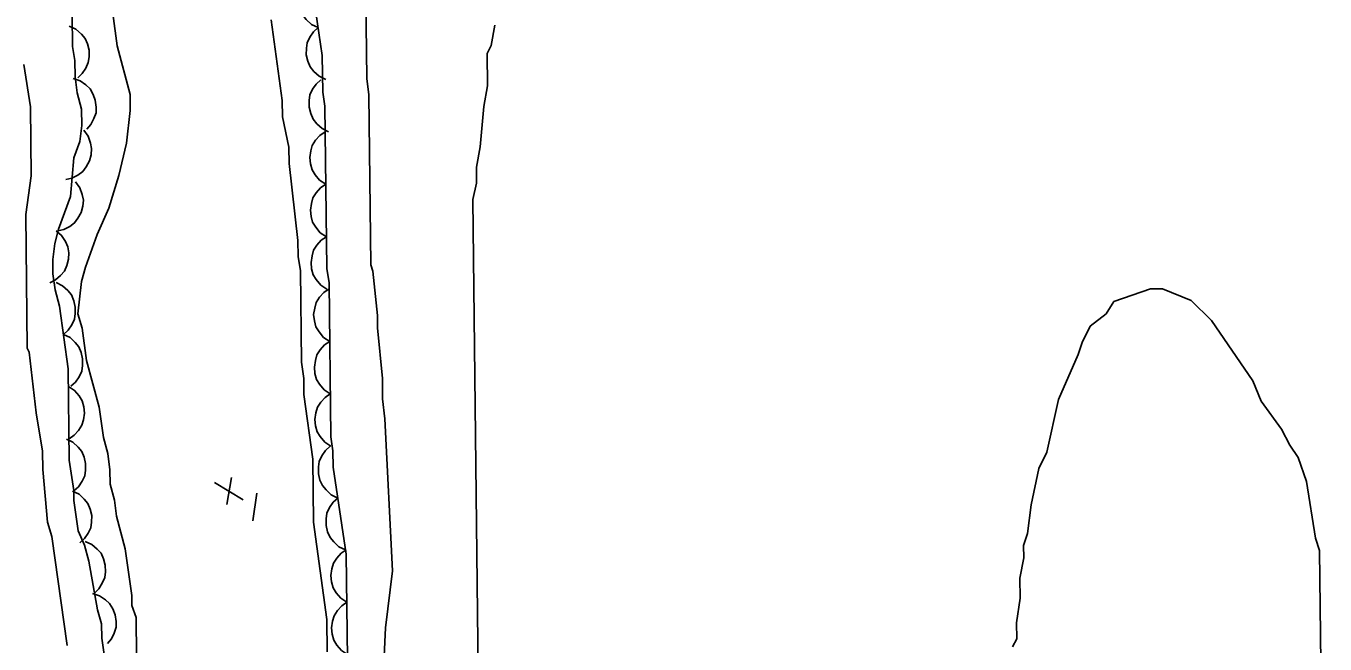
# Model space of a CAD drawing. Extents: x 282461 to 284471, y 5554090 to 5557646.
# Drawn here: x 283686.1 to 283760.6, y 5556874.5 to 5556910 of the extents above; entities that cross this region are included whole.
import ezdxf

# ---------------------------------------------------------------- set-up
doc = ezdxf.new("R2010")
doc.units = 0
for name, color, linetype in [('Niveau 1', 7, 'Continuous'), ('Niveau 2', 7, 'Continuous'), ('Niveau 3', 7, 'Continuous'), ('Niveau 4', 7, 'Continuous'), ('Niveau 44', 7, 'Continuous')]:
    doc.layers.add(name, color=color, linetype=linetype)

msp = doc.modelspace()

# ---------------------------------------------------------------- linework, layer by layer
at = {"layer": 'Niveau 1'}
for points in [[(283712.12, 5556864.48), (283711.71, 5556900.01), (283711.93, 5556900.94), (283711.92, 5556901.87), (283712.14, 5556903.03), (283712.34, 5556905.35), (283712.56, 5556906.52), (283712.54, 5556908.38), (283712.77, 5556908.84), (283712.98, 5556910.01)], [(283760.58, 5556852.5), (283760.27, 5556879.9), (283760.03, 5556880.6), (283759.52, 5556883.84), (283759.04, 5556885.23), (283758.57, 5556885.92), (283758.09, 5556886.84), (283756.91, 5556888.46), (283756.44, 5556889.61), (283754.07, 5556893.07), (283752.9, 5556894.22), (283751.26, 5556894.89), (283750.57, 5556894.89), (283748.48, 5556894.16), (283748.03, 5556893.46), (283747.11, 5556892.75), (283746.65, 5556891.82), (283746.43, 5556891.12), (283745.3, 5556888.55), (283744.63, 5556885.53), (283744.18, 5556884.59), (283743.74, 5556882.5), (283743.53, 5556880.87), (283743.3, 5556880.17), (283743.31, 5556879.47), (283743.09, 5556878.31), (283743.1, 5556877.15), (283742.89, 5556875.75), (283742.9, 5556874.82), (283742.67, 5556874.36)]]:
    msp.add_lwpolyline(points, dxfattribs=at)
at = {"layer": 'Niveau 2'}
for points in [[(283706.3, 5556809.22), (283706.4, 5556810.73), (283706.73, 5556812.59), (283707.04, 5556815.97), (283707.15, 5556816.32), (283706.51, 5556871.39), (283706.7, 5556875.46), (283707.12, 5556878.72), (283706.67, 5556887.43), (283706.54, 5556888.59), (283706.53, 5556889.76), (283706.26, 5556892.66), (283706.26, 5556893.36), (283705.99, 5556895.91), (283705.87, 5556896.26), (283705.76, 5556906.02), (283705.63, 5556906.95), (283705.49, 5556919.26)], [(283685.98, 5556907.76), (283686.35, 5556905.32), (283686.4, 5556901.37), (283686.08, 5556899.16), (283686.16, 5556891.49), (283686.28, 5556891.26), (283686.67, 5556887.78), (283687.05, 5556885.58), (283687.06, 5556884.53), (283687.33, 5556881.51), (283687.57, 5556880.7), (283688.46, 5556874.44)]]:
    msp.add_lwpolyline(points, dxfattribs=at)
at = {"layer": 'Niveau 3'}
for p, q in [((283696.91, 5556883.79), (283698.54, 5556882.79)), ((283697.62, 5556882.53), (283697.87, 5556884.07)), ((283699.1, 5556881.59), (283699.34, 5556883.17))]:
    msp.add_line(p, q, dxfattribs=at)
at = {"layer": 'Niveau 4'}
for points in [[(283691.07, 5556910.68), (283691.33, 5556908.82), (283692.06, 5556906.04), (283692.07, 5556905.11), (283691.86, 5556903.25), (283691.41, 5556901.38), (283690.85, 5556899.52), (283690.17, 5556898), (283689.5, 5556896.13), (283689.28, 5556895.31), (283689.06, 5556893.45), (283689.31, 5556892.64), (283689.56, 5556890.78), (283690.29, 5556888.11), (283690.54, 5556886.37), (283690.79, 5556885.45), (283690.91, 5556884.52), (283690.92, 5556883.7), (283691.17, 5556882.78), (283691.29, 5556881.85), (283691.78, 5556879.99), (283692.16, 5556877.32), (283692.17, 5556876.74), (283692.41, 5556876.05), (283692.46, 5556871.63)], [(283703.36, 5556874.08), (283703.34, 5556875.94), (283702.58, 5556881.51), (283702.54, 5556885.12), (283702.03, 5556888.83), (283702.02, 5556889.76), (283701.89, 5556890.69), (283701.83, 5556895.92), (283701.7, 5556896.74), (283701.69, 5556897.67), (283701.18, 5556902.08), (283701.17, 5556903.01), (283700.8, 5556904.75), (283700.79, 5556905.68), (283700.15, 5556910.32)]]:
    msp.add_lwpolyline(points, dxfattribs=at)
at = {"layer": 'Niveau 44'}
for points in [[(283704.6, 5556867.7), (283704.46, 5556879.68), (283703.71, 5556884.67), (283703.69, 5556885.6), (283703.57, 5556886.41), (283703.47, 5556895.24), (283703.34, 5556896.06), (283703.23, 5556905.36), (283703.11, 5556906.17), (283703.08, 5556908.26), (283702.32, 5556913.49)], [(283702.85, 5556909.87), (283702.47, 5556910.05), (283702.17, 5556910.33), (283701.96, 5556910.58), (283701.82, 5556910.91), (283701.74, 5556911.27), (283701.75, 5556911.65), (283701.79, 5556911.98), (283701.94, 5556912.3), (283702.15, 5556912.6), (283702.41, 5556912.84)], [(283688.73, 5556912.4), (283688.77, 5556908.79), (283688.9, 5556907.98), (283688.91, 5556907.05), (283689.03, 5556906.12), (283689.28, 5556905.19), (283689.29, 5556904.26), (283689.18, 5556903.33), (283688.84, 5556902.4), (283688.64, 5556900.19), (283687.96, 5556898.32), (283687.74, 5556897.5), (283687.63, 5556896.57), (283687.64, 5556895.76), (283687.77, 5556894.83), (283688.01, 5556893.9), (283688.52, 5556890.3), (283688.58, 5556885.07), (283688.83, 5556883.33), (283688.84, 5556882.75), (283689.09, 5556881.01), (283689.45, 5556880.2), (283689.69, 5556879.27), (283690.19, 5556876.49), (283690.43, 5556875.68), (283690.44, 5556874.86), (283690.57, 5556873.93)], [(283688.58, 5556909.95), (283688.96, 5556909.78), (283689.27, 5556909.5), (283689.48, 5556909.25), (283689.62, 5556908.93), (283689.71, 5556908.57), (283689.71, 5556908.19), (283689.67, 5556907.86), (283689.53, 5556907.54), (283689.32, 5556907.23), (283689.06, 5556906.99)], [(283703.28, 5556906.9), (283702.9, 5556907.08), (283702.6, 5556907.36), (283702.39, 5556907.61), (283702.25, 5556907.94), (283702.17, 5556908.3), (283702.18, 5556908.68), (283702.22, 5556909), (283702.37, 5556909.32), (283702.58, 5556909.63), (283702.85, 5556909.87)], [(283688.81, 5556906.95), (283689.2, 5556906.82), (283689.53, 5556906.58), (283689.77, 5556906.35), (283689.95, 5556906.04), (283690.07, 5556905.7), (283690.11, 5556905.31), (283690.11, 5556904.99), (283689.99, 5556904.65), (283689.82, 5556904.32), (283689.59, 5556904.05)], [(283703.45, 5556903.9), (283703.07, 5556904.09), (283702.77, 5556904.36), (283702.56, 5556904.62), (283702.42, 5556904.94), (283702.33, 5556905.3), (283702.34, 5556905.68), (283702.38, 5556906.01), (283702.53, 5556906.33), (283702.74, 5556906.63), (283703.01, 5556906.88)], [(283689.42, 5556903.98), (283689.66, 5556903.64), (283689.79, 5556903.25), (283689.86, 5556902.93), (283689.83, 5556902.58), (283689.73, 5556902.22), (283689.54, 5556901.89), (283689.35, 5556901.62), (283689.06, 5556901.41), (283688.73, 5556901.24), (283688.38, 5556901.15)], [(283703.28, 5556900.89), (283702.93, 5556901.12), (283702.67, 5556901.43), (283702.5, 5556901.71), (283702.4, 5556902.05), (283702.37, 5556902.42), (283702.43, 5556902.8), (283702.51, 5556903.11), (283702.7, 5556903.41), (283702.95, 5556903.68), (283703.25, 5556903.89)], [(283688.94, 5556901.03), (283689.19, 5556900.69), (283689.32, 5556900.3), (283689.39, 5556899.98), (283689.36, 5556899.63), (283689.26, 5556899.27), (283689.07, 5556898.94), (283688.88, 5556898.67), (283688.6, 5556898.46), (283688.27, 5556898.29), (283687.92, 5556898.21)], [(283703.32, 5556897.88), (283702.97, 5556898.11), (283702.71, 5556898.43), (283702.53, 5556898.71), (283702.44, 5556899.04), (283702.4, 5556899.41), (283702.46, 5556899.79), (283702.55, 5556900.11), (283702.74, 5556900.4), (283702.99, 5556900.68), (283703.28, 5556900.89)], [(283687.83, 5556898.22), (283688.14, 5556897.95), (283688.36, 5556897.6), (283688.5, 5556897.3), (283688.55, 5556896.95), (283688.54, 5556896.59), (283688.43, 5556896.22), (283688.3, 5556895.91), (283688.08, 5556895.65), (283687.79, 5556895.4), (283687.47, 5556895.24)], [(283703.35, 5556894.88), (283703, 5556895.11), (283702.74, 5556895.42), (283702.57, 5556895.7), (283702.47, 5556896.04), (283702.44, 5556896.41), (283702.5, 5556896.79), (283702.58, 5556897.1), (283702.77, 5556897.4), (283703.02, 5556897.68), (283703.32, 5556897.88)], [(283687.82, 5556895.26), (283688.19, 5556895.07), (283688.49, 5556894.79), (283688.7, 5556894.54), (283688.84, 5556894.21), (283688.92, 5556893.85), (283688.91, 5556893.47), (283688.87, 5556893.15), (283688.72, 5556892.83), (283688.51, 5556892.52), (283688.24, 5556892.28)], [(283703.51, 5556891.88), (283703.16, 5556892.11), (283702.9, 5556892.43), (283702.72, 5556892.71), (283702.63, 5556893.05), (283702.59, 5556893.42), (283702.65, 5556893.79), (283702.74, 5556894.11), (283702.93, 5556894.41), (283703.18, 5556894.68), (283703.47, 5556894.89)], [(283688.24, 5556892.28), (283688.62, 5556892.1), (283688.91, 5556891.82), (283689.12, 5556891.56), (283689.26, 5556891.24), (283689.34, 5556890.88), (283689.33, 5556890.5), (283689.29, 5556890.17), (283689.14, 5556889.85), (283688.93, 5556889.55), (283688.66, 5556889.31)], [(283703.54, 5556888.88), (283703.19, 5556889.11), (283702.93, 5556889.42), (283702.76, 5556889.7), (283702.66, 5556890.04), (283702.63, 5556890.41), (283702.69, 5556890.79), (283702.77, 5556891.11), (283702.96, 5556891.4), (283703.21, 5556891.68), (283703.51, 5556891.88)], [(283688.53, 5556889.3), (283688.88, 5556889.07), (283689.14, 5556888.75), (283689.32, 5556888.47), (283689.41, 5556888.13), (283689.45, 5556887.77), (283689.39, 5556887.39), (283689.3, 5556887.07), (283689.11, 5556886.77), (283688.86, 5556886.5), (283688.57, 5556886.29)], [(283703.58, 5556885.88), (283703.23, 5556886.11), (283702.97, 5556886.42), (283702.79, 5556886.7), (283702.7, 5556887.04), (283702.66, 5556887.41), (283702.72, 5556887.79), (283702.81, 5556888.1), (283703, 5556888.4), (283703.25, 5556888.67), (283703.54, 5556888.88)], [(283688.41, 5556886.28), (283688.78, 5556886.1), (283689.08, 5556885.82), (283689.29, 5556885.57), (283689.43, 5556885.24), (283689.51, 5556884.88), (283689.5, 5556884.5), (283689.46, 5556884.17), (283689.31, 5556883.86), (283689.1, 5556883.55), (283688.83, 5556883.31)], [(283703.98, 5556882.9), (283703.6, 5556883.08), (283703.3, 5556883.36), (283703.09, 5556883.61), (283702.95, 5556883.93), (283702.86, 5556884.29), (283702.87, 5556884.68), (283702.91, 5556885), (283703.06, 5556885.32), (283703.26, 5556885.63), (283703.53, 5556885.87)], [(283688.76, 5556883.3), (283689.14, 5556883.12), (283689.44, 5556882.84), (283689.65, 5556882.59), (283689.78, 5556882.26), (283689.87, 5556881.9), (283689.86, 5556881.52), (283689.82, 5556881.19), (283689.67, 5556880.88), (283689.45, 5556880.57), (283689.19, 5556880.33)], [(283704.42, 5556879.93), (283704.04, 5556880.11), (283703.74, 5556880.39), (283703.53, 5556880.64), (283703.39, 5556880.96), (283703.31, 5556881.32), (283703.31, 5556881.71), (283703.35, 5556882.03), (283703.5, 5556882.35), (283703.71, 5556882.66), (283703.98, 5556882.9)], [(283689.49, 5556880.41), (283689.87, 5556880.24), (283690.18, 5556879.97), (283690.4, 5556879.73), (283690.54, 5556879.41), (283690.64, 5556879.05), (283690.65, 5556878.67), (283690.61, 5556878.34), (283690.47, 5556878.02), (283690.27, 5556877.7), (283690.02, 5556877.45)], [(283704.49, 5556876.93), (283704.14, 5556877.16), (283703.88, 5556877.47), (283703.71, 5556877.75), (283703.61, 5556878.09), (283703.58, 5556878.46), (283703.64, 5556878.84), (283703.72, 5556879.16), (283703.91, 5556879.45), (283704.16, 5556879.73), (283704.46, 5556879.93)], [(283689.91, 5556877.43), (283690.31, 5556877.3), (283690.65, 5556877.07), (283690.89, 5556876.85), (283691.08, 5556876.55), (283691.21, 5556876.2), (283691.26, 5556875.82), (283691.26, 5556875.5), (283691.16, 5556875.16), (283690.99, 5556874.83), (283690.77, 5556874.55)], [(283704.53, 5556873.93), (283704.18, 5556874.16), (283703.92, 5556874.47), (283703.74, 5556874.75), (283703.65, 5556875.09), (283703.61, 5556875.46), (283703.67, 5556875.84), (283703.76, 5556876.15), (283703.95, 5556876.45), (283704.2, 5556876.72), (283704.49, 5556876.93)]]:
    msp.add_lwpolyline(points, dxfattribs=at)

doc.saveas('drawing.dxf')
